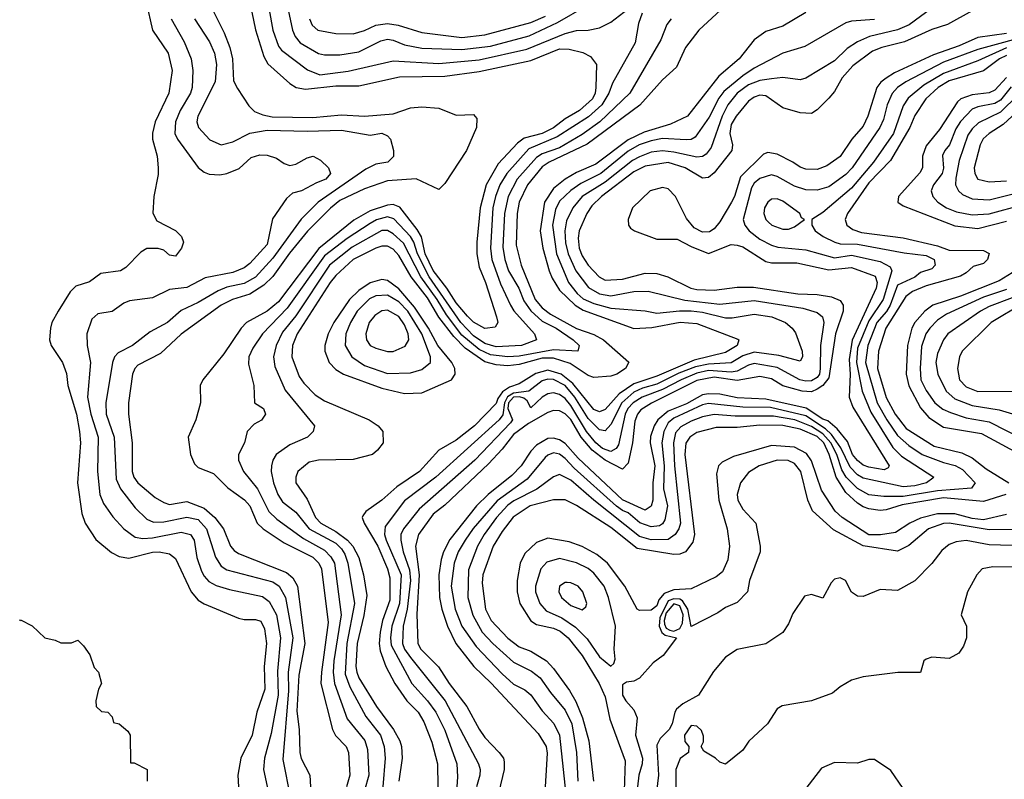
# Model space of a CAD drawing. Header units: inches. Extents: x 1793402 to 1900366, y 320852 to 470679.
# Tile 327 of 604: x 1824867 to 1828303, y 434096 to 436747. Entities that reach past the tile are written whole.
import ezdxf

# ---------------------------------------------------------------- set-up
doc = ezdxf.new("R2010")
doc.units = ezdxf.units.IN
doc.header["$MEASUREMENT"] = 0
doc.layers.add('B8423', color=7, linetype='Continuous')

msp = doc.modelspace()

# ---------------------------------------------------------------- linework, layer by layer
at = {"layer": 'B8423', "color": 4}
for points, elevation in [([(1825703.1, 436970), (1825750.4, 436710), (1825770, 436654.8), (1825780.2, 436640.2), (1825871.5, 436571.5), (1825914.6, 436554.6), (1826013, 436567), (1826170, 436603.7), (1826330, 436593.8), (1826470, 436607.1), (1826636, 436644), (1826770, 436698.9), (1826810, 436708.7), (1826850, 436710.4), (1826890, 436718.7), (1826930, 436738.4), (1826990, 436784.9)], 308), ([(1825785.3, 436870), (1825818.7, 436710), (1825827.9, 436687.9), (1825846, 436666), (1825910, 436628.4), (1825930, 436623.8), (1825984.1, 436624.1), (1826050, 436634.9), (1826126.7, 436673.3), (1826150, 436678.9), (1826170, 436675.6), (1826210, 436658.9), (1826270, 436647.6), (1826410, 436643.2), (1826510, 436654.7), (1826645.2, 436690), (1826743.2, 436736.8), (1826844.4, 436795.6)], 312), ([(1827390, 436852.7), (1827237.3, 436710), (1827190.6, 436650), (1827159.2, 436580.8), (1827110, 436537), (1827031.1, 436448.9), (1826847.4, 436312.6), (1826714.4, 436250), (1826690, 436233.5), (1826639, 436170), (1826610.2, 436110), (1826602.8, 436070), (1826599.4, 435959.4), (1826616.9, 435890), (1826665.8, 435770), (1826690, 435741.5), (1826719.3, 435719.3), (1826810, 435669.2), (1826870, 435647.9), (1826904.4, 435630), (1826992.1, 435552.1), (1826980.5, 435530), (1826950.4, 435510), (1826930, 435502.3), (1826870, 435498.7), (1826850, 435505.1), (1826787.4, 435547.4), (1826730, 435565.9), (1826690, 435565.7), (1826610, 435543.9), (1826570, 435539.4), (1826530, 435542.6), (1826490, 435553.2), (1826421, 435601), (1826381.4, 435641.4), (1826329, 435709), (1826290, 435776.4), (1826232.5, 435850), (1826190, 435924.2), (1826170, 435946.3), (1826150, 435956.9), (1826130, 435956.9), (1826110, 435949.8), (1826030.4, 435910), (1825970, 435854.3), (1825950, 435829.6), (1825834.6, 435650), (1825818.3, 435610), (1825816, 435570), (1825841.8, 435501.8), (1825858.2, 435478.2), (1825898, 435438), (1825930, 435417), (1826086.8, 435350), (1826117.3, 435330), (1826134, 435310), (1826134.8, 435270), (1826115.9, 435244.1), (1826098, 435230), (1826030, 435211.8), (1825910, 435209.6), (1825877.3, 435202.7), (1825837.3, 435170), (1825830.7, 435150), (1825830.7, 435130), (1825870, 435074), (1825899.5, 435010), (1825917.6, 434990), (1825970, 434960.2), (1826010.7, 434930.7), (1826029.1, 434910), (1826050.2, 434870), (1826066.5, 434810), (1826077.8, 434737.8), (1826067.9, 434667.9), (1826044.7, 434570), (1826040.2, 434490), (1826042.8, 434470), (1826050.2, 434450), (1826111.7, 434350), (1826171.8, 434270), (1826193.4, 434230), (1826198.9, 434210), (1826201.7, 434170), (1826190.3, 434090)], 316), ([(1825514.1, 436834.1), (1825580.4, 436700.4), (1825599.6, 436650), (1825608.9, 436610), (1825613.4, 436533.4), (1825626.7, 436506.7), (1825666.2, 436446.2), (1825686.7, 436426.7), (1825714.7, 436414.7), (1825748.1, 436408.1), (1825890, 436405.5), (1825990, 436414.3), (1826069.8, 436410.2), (1826170, 436418), (1826230, 436439.3), (1826270, 436443.1), (1826330, 436438), (1826390, 436413.4), (1826450, 436416), (1826462, 436402), (1826460.5, 436370), (1826426, 436290), (1826350, 436175.3), (1826330, 436154), (1826250, 436191.3), (1826150, 436184.2), (1826070, 436156.4), (1825984.5, 436115.5), (1825950.9, 436089.1), (1825871.5, 436008.5), (1825808.2, 435931.8), (1825750, 435851.1), (1825719.3, 435820.7), (1825670, 435788.7), (1825609.3, 435770.7), (1825569.3, 435750.7), (1825430, 435649.6), (1825357.8, 435582.2), (1825278.9, 435541.1), (1825268.2, 435530), (1825260.4, 435510), (1825246.4, 435410), (1825246.4, 435370), (1825259.5, 435270), (1825258.7, 435170), (1825264.9, 435150), (1825279.3, 435130), (1825339.9, 435079.9), (1825370, 435061.6), (1825390, 435054.9), (1825450, 435065.3), (1825510, 435042.3), (1825547.2, 435010), (1825577.6, 434970), (1825602.4, 434910), (1825614.7, 434894.7), (1825630, 434884.4), (1825797.6, 434817.6), (1825819.5, 434799.5), (1825836.5, 434770), (1825862.2, 434570), (1825840.4, 434459.6), (1825833.8, 434333.8), (1825842, 434270), (1825844.2, 434190), (1825849, 434169), (1825879.5, 434110), (1825881.7, 434070)], 296), ([(1825664.9, 436830), (1825690, 436711), (1825718.3, 436618.3), (1825732.7, 436592.7), (1825810, 436523.8), (1825831, 436510), (1825864, 436504), (1825970, 436516.5), (1826050, 436516), (1826192.4, 436547.6), (1826350, 436550.2), (1826470, 436566), (1826650, 436604), (1826750, 436645.2), (1826784.4, 436644.4), (1826832.4, 436632.4), (1826858.4, 436618.4), (1826879.1, 436590), (1826876.9, 436510), (1826874.7, 436490), (1826866, 436470), (1826820.3, 436430), (1826770, 436400.3), (1826730, 436369), (1826690, 436349.1), (1826627.2, 436332.8), (1826603.8, 436316.2), (1826536.1, 436243.9), (1826494.9, 436170), (1826473.6, 436090), (1826462, 435970), (1826462.4, 435930), (1826470, 435882.8), (1826491.7, 435830), (1826530.7, 435709.3), (1826534.8, 435690), (1826526, 435674), (1826490, 435669.6), (1826450, 435691.6), (1826430, 435711.6), (1826390, 435758.5), (1826357.1, 435810), (1826310, 435871), (1826282.1, 435930), (1826268.6, 435988.6), (1826254.2, 436014.2), (1826193.1, 436093.1), (1826170, 436102), (1826150, 436099.8), (1826090, 436080.3), (1826033.2, 436046.8), (1825911.2, 435948.8), (1825770, 435761.7), (1825730.8, 435729.2), (1825658, 435690), (1825639.3, 435670), (1825579.2, 435580.8), (1825506, 435490), (1825496, 435470), (1825498, 435410), (1825481, 435350), (1825454.8, 435290), (1825462.8, 435230), (1825476.3, 435196.3), (1825490, 435184), (1825542.8, 435162.8), (1825593.3, 435113.3), (1825651.3, 435071.3), (1825670.2, 435050.2), (1825695.3, 434990), (1825716.4, 434970), (1825790, 434921.1), (1825890, 434871.6), (1825910.3, 434850), (1825919.5, 434830), (1825943.6, 434643.6), (1825919.7, 434470), (1825918, 434430), (1825958.4, 434270), (1825969, 434249), (1826005.5, 434210), (1826014.4, 434190), (1826018.7, 434110), (1826007.2, 434070)], 304), ([(1825308.1, 436808.1), (1825330.3, 436710.3), (1825384.4, 436630), (1825398.9, 436570), (1825387.2, 436490), (1825339.5, 436390), (1825330.4, 436350.4), (1825330.4, 436330), (1825346.4, 436270), (1825350.5, 436229.5), (1825350, 436206), (1825334.8, 436130), (1825331.6, 436071.6), (1825345.4, 436045.4), (1825410.9, 436010.9), (1825432, 435990), (1825438, 435970), (1825431, 435950), (1825410, 435922), (1825390, 435925.2), (1825370, 435942), (1825350, 435948.7), (1825310, 435948.7), (1825290, 435935.3), (1825237.5, 435882.5), (1825218, 435870), (1825150, 435860.9), (1825110, 435832.3), (1825062.7, 435817.3), (1825043, 435797), (1825000.5, 435730), (1824979.1, 435690), (1824974, 435670), (1824970.7, 435630), (1824976.3, 435610), (1825016.3, 435550), (1825030, 435512), (1825034.4, 435470), (1825065.3, 435370), (1825075.8, 435310), (1825079.3, 435270), (1825068, 435130), (1825083.4, 435023.4), (1825095.5, 434990), (1825132.5, 434932.5), (1825187.1, 434887.1), (1825213.5, 434873.5), (1825247.2, 434867.2), (1825330, 434888.7), (1825354, 434890), (1825390, 434883), (1825410, 434866.8), (1825464.9, 434750), (1825490, 434721.6), (1825510, 434708.4), (1825630, 434658), (1825650, 434653.4), (1825690, 434654), (1825707.7, 434647.7), (1825721.3, 434621.3), (1825728.5, 434570), (1825719.6, 434490), (1825722.6, 434410), (1825694.4, 434330), (1825677.6, 434250), (1825638, 434170), (1825628, 434110), (1825630.4, 434070)], 284), ([(1828050, 436787.3), (1827971, 436729), (1827930, 436711.1), (1827832.4, 436687.6), (1827790.2, 436669.8), (1827753.8, 436646.2), (1827710, 436603.6), (1827610, 436542.7), (1827590, 436537), (1827530, 436544.5), (1827490, 436540.4), (1827450, 436534.2), (1827410, 436519.8), (1827370.3, 436490), (1827337.7, 436450), (1827318, 436410), (1827279.3, 436300.7), (1827262.3, 436277.7), (1827250, 436269.6), (1827230, 436266.6), (1827150, 436284.5), (1827110, 436288.7), (1827070, 436284.2), (1827030, 436268.7), (1827005.1, 436254.9), (1826910, 436180.3), (1826830, 436129.7), (1826796.5, 436090), (1826775.5, 436044.5), (1826769.2, 436010), (1826771.5, 435968.5), (1826781.2, 435930), (1826808, 435870), (1826852, 435812), (1826890, 435790.2), (1826930, 435783.2), (1827010, 435798.3), (1827059.5, 435799.5), (1827187.5, 435767.5), (1827310, 435754), (1827430, 435767.1), (1827599.9, 435739.9), (1827650, 435725.5), (1827667.7, 435710), (1827673.4, 435690), (1827661.5, 435610), (1827660.2, 435530), (1827657.3, 435510), (1827650, 435497.6), (1827630, 435486.2), (1827610, 435485.3), (1827589.5, 435490), (1827510, 435532.8), (1827430, 435546.6), (1827410, 435541.5), (1827370, 435519.8), (1827350, 435517), (1827270, 435522.2), (1827230, 435512.9), (1827174.6, 435490), (1827110, 435456.1), (1827039.5, 435430), (1827008.1, 435410), (1826989.3, 435390), (1826979.3, 435370), (1826956.4, 435263.6), (1826948, 435250), (1826930, 435240.4), (1826900.5, 435250), (1826877.6, 435270), (1826844.6, 435310), (1826790, 435401), (1826770, 435425.4), (1826750, 435438.3), (1826730, 435445.1), (1826710, 435441.3), (1826690, 435429.6), (1826650, 435392.8), (1826637.2, 435417.2), (1826625.5, 435425.5), (1826610.9, 435430.9), (1826590, 435429.5), (1826572.3, 435410), (1826569.7, 435390), (1826586.9, 435350), (1826579.5, 435340.5), (1826454.9, 435210), (1826260.8, 435039.2), (1826205.7, 434970), (1826197.4, 434950), (1826196.5, 434930), (1826204.9, 434890), (1826226.9, 434826.9), (1826230.9, 434790), (1826219, 434690), (1826204.9, 434630), (1826202.8, 434570), (1826210.2, 434550), (1826230, 434521.1), (1826351.6, 434370), (1826468, 434150), (1826473.4, 434130), (1826472.7, 434110), (1826460.4, 434070)], 332), ([(1828190, 436777.6), (1828104, 436730), (1828050, 436712.8), (1827954, 436670), (1827874.8, 436650), (1827843.2, 436636.8), (1827774.5, 436585.5), (1827736.5, 436543.5), (1827710, 436496), (1827690, 436472.7), (1827650, 436432.7), (1827630, 436419.3), (1827590, 436422), (1827530, 436439.5), (1827470, 436480.7), (1827450, 436483.6), (1827430, 436476.9), (1827410, 436462), (1827367.4, 436410), (1827350, 436380.9), (1827344.7, 436350), (1827353.7, 436310), (1827351.8, 436290), (1827290, 436211.8), (1827270, 436195.6), (1827250, 436193.6), (1827189.6, 436230), (1827130, 436248.9), (1827050, 436235.8), (1827010, 436216.1), (1826897.4, 436130), (1826863, 436097), (1826846, 436070), (1826818.9, 436010), (1826815.6, 435984.4), (1826819.6, 435950), (1826830, 435923), (1826850.3, 435890), (1826889.2, 435849.2), (1826910, 435838), (1826970, 435840.9), (1827050, 435862.3), (1827090, 435861.1), (1827128.9, 435848.9), (1827209.3, 435809.3), (1827230, 435804.7), (1827290, 435802.7), (1827370, 435813.1), (1827427.1, 435812.9), (1827582, 435790), (1827650, 435787.9), (1827699.4, 435779.4), (1827730, 435767.3), (1827740.4, 435750), (1827740.3, 435730), (1827713.2, 435650), (1827690, 435497), (1827670, 435470.7), (1827650, 435457.7), (1827630, 435448.4), (1827597.2, 435450), (1827530, 435468.7), (1827490, 435493.5), (1827450, 435501.5), (1827370, 435487.7), (1827290, 435499), (1827230, 435487.7), (1827071.3, 435408.7), (1827034.6, 435385.4), (1827022.7, 435370), (1827013.7, 435346.3), (1827005.2, 435270), (1826990, 435199), (1826970, 435178.4), (1826910, 435209.8), (1826864.6, 435244.6), (1826825.8, 435290), (1826790, 435351), (1826770, 435371), (1826750, 435382.3), (1826730, 435383.1), (1826710, 435376.4), (1826642, 435338), (1826590, 435299.7), (1826550, 435248), (1826502.6, 435197.4), (1826350, 435053), (1826310, 435021.6), (1826258.7, 434950), (1826247.9, 434910), (1826260.5, 434810), (1826252.3, 434672.3), (1826256.4, 434570), (1826266.4, 434550), (1826328.3, 434488.3), (1826366, 434430), (1826426.7, 434350), (1826470, 434270.6), (1826490, 434242), (1826540.5, 434190), (1826554.9, 434170), (1826557.3, 434157.3), (1826557.6, 434130), (1826514.4, 433950)], 336), ([(1825394.9, 436750), (1825440.4, 436670), (1825465.5, 436610), (1825470.6, 436570), (1825468.2, 436510), (1825462.4, 436490), (1825426.7, 436430), (1825410.4, 436390), (1825408, 436350), (1825417.3, 436330), (1825490, 436231), (1825510, 436214.8), (1825528.1, 436208.1), (1825565.2, 436205.2), (1825590, 436210.5), (1825632.3, 436227.7), (1825674.6, 436265.4), (1825705.2, 436274.8), (1825730, 436274), (1825763.5, 436263.5), (1825790, 436244.7), (1825810, 436238), (1825830, 436242), (1825870, 436264.7), (1825890.6, 436270.6), (1825916.8, 436256.8), (1825944.7, 436230), (1825951, 436210), (1825934.8, 436190), (1825902, 436178), (1825850, 436149.4), (1825818.8, 436141.2), (1825797.3, 436122.7), (1825748.7, 436051.3), (1825730, 435962), (1825670, 435896.2), (1825650, 435880.5), (1825610, 435864), (1825514.6, 435845.4), (1825450, 435811.8), (1825390, 435805.1), (1825330, 435776.2), (1825250, 435766), (1825230, 435757.2), (1825190, 435729), (1825139.8, 435720.2), (1825118, 435702), (1825100.7, 435650), (1825102, 435610), (1825114.4, 435550), (1825103.1, 435430), (1825115.2, 435370), (1825140.3, 435290), (1825138.7, 435170), (1825146.7, 435090), (1825158.7, 435058.7), (1825192.1, 435012.1), (1825230.6, 434970), (1825270, 434940.4), (1825296.2, 434936.2), (1825330, 434938.5), (1825430, 434958), (1825462.8, 434950), (1825475.3, 434930), (1825485.3, 434870), (1825501.8, 434821.8), (1825510, 434804.9), (1825526.6, 434786.6), (1825552.8, 434772.8), (1825598.6, 434758.6), (1825713.7, 434733.7), (1825737, 434717), (1825762.4, 434670), (1825776.5, 434590), (1825766.1, 434473.9), (1825769.2, 434390), (1825744.5, 434255.5), (1825721.3, 434170), (1825717.1, 434130), (1825748, 433990)], 288), ([(1825476.4, 436750), (1825528.9, 436668.9), (1825546.7, 436630), (1825553.4, 436590), (1825548.8, 436530), (1825488.5, 436410), (1825484.9, 436390), (1825490.5, 436370), (1825530, 436328), (1825570, 436310.6), (1825610, 436320.5), (1825669.8, 436350.2), (1825730, 436361.5), (1825870, 436358.3), (1825990, 436361.1), (1826090, 436344), (1826130, 436350.4), (1826150, 436341), (1826161, 436330), (1826171, 436290), (1826170.7, 436269.3), (1826152, 436250), (1826110, 436242.7), (1826074.6, 436225.4), (1825908.4, 436110), (1825849.1, 436050.9), (1825750, 435914.7), (1825690, 435848.4), (1825650, 435826), (1825590, 435813.1), (1825559, 435801), (1825490, 435759.7), (1825430, 435731.8), (1825382.8, 435690), (1825322, 435658), (1825261, 435610), (1825210, 435583.7), (1825198, 435570), (1825190.4, 435550), (1825167, 435410), (1825168.8, 435370), (1825196.9, 435290), (1825203.2, 435143.2), (1825218.4, 435110), (1825270, 435043), (1825310, 435003.8), (1825333.7, 434993.7), (1825370, 434994.3), (1825450, 435010.2), (1825490, 435003.1), (1825519, 434970), (1825550, 434870.8), (1825570, 434839.3), (1825590, 434827), (1825750, 434784.6), (1825772.2, 434770), (1825794.3, 434730), (1825820.2, 434590), (1825803.8, 434470), (1825804.8, 434404.8), (1825784.6, 434164.6), (1825812, 434030)], 292), ([(1827038.8, 436770), (1827026, 436734), (1827014.1, 436665.9), (1826935.1, 436524.9), (1826923.1, 436490), (1826897.7, 436450), (1826852.1, 436407.9), (1826742.5, 436337.5), (1826644, 436296), (1826566.3, 436210), (1826542, 436170), (1826526.7, 436130), (1826517.6, 436090), (1826510.2, 435950), (1826513.8, 435910), (1826544.8, 435824.8), (1826579.5, 435750), (1826591.2, 435731.2), (1826662.8, 435650), (1826670.8, 435630), (1826618, 435610), (1826530, 435604.8), (1826490, 435616.5), (1826450, 435644.1), (1826406.6, 435690), (1826296.1, 435850), (1826254.9, 435930), (1826242.3, 435970), (1826230.8, 435990), (1826172.2, 436052.2), (1826150, 436058.7), (1826111.7, 436048.3), (1826090, 436035.6), (1826010, 435983.5), (1825930, 435922.7), (1825800, 435740), (1825714.4, 435650), (1825679.9, 435600.1), (1825666, 435570), (1825664.7, 435544.7), (1825684, 435470), (1825686, 435410), (1825718, 435390), (1825724.7, 435370), (1825710.4, 435349.6), (1825684.5, 435335.5), (1825661, 435310), (1825650.8, 435270), (1825630.8, 435230), (1825630.7, 435210), (1825648, 435170), (1825697, 435110), (1825736.4, 435030), (1825764.2, 435004.2), (1825856.7, 434936.7), (1825930, 434896), (1825952.7, 434872.7), (1825965.2, 434850), (1825989.1, 434670), (1825963.5, 434510), (1825961.2, 434470), (1825965.5, 434430), (1826010, 434307.3), (1826071.4, 434231.4), (1826080.3, 434200.3), (1826084.6, 434110), (1826070, 434057.2)], 308), ([(1827140.7, 436750), (1827125.5, 436730), (1827104.1, 436675.9), (1826995.8, 436490), (1826891.7, 436390), (1826830, 436346.2), (1826750, 436299.3), (1826690, 436278.2), (1826670, 436266), (1826602.7, 436190), (1826571.4, 436130), (1826559.1, 436070), (1826552.4, 435952.4), (1826559.6, 435910), (1826572.6, 435870), (1826608.9, 435810), (1826625.6, 435765.6), (1826650.8, 435730.8), (1826690, 435694.7), (1826739.3, 435670), (1826798, 435630), (1826818.8, 435610), (1826814, 435590), (1826730, 435595.1), (1826610, 435573), (1826570, 435570.6), (1826510, 435577.7), (1826470, 435596), (1826410, 435645.5), (1826356.3, 435716.3), (1826324.1, 435770), (1826266.6, 435850), (1826206.5, 435966.5), (1826170, 435999.8), (1826150, 436011), (1826131, 436011), (1826027, 435953), (1825947.7, 435890), (1825830, 435713), (1825784.2, 435655.8), (1825762, 435610), (1825752.2, 435570), (1825756.7, 435536.7), (1825793.4, 435453.4), (1825896, 435330), (1825891.3, 435310), (1825871.3, 435290), (1825810, 435263.7), (1825762, 435230), (1825750.5, 435210), (1825745.5, 435190), (1825744.4, 435170), (1825752, 435130), (1825767.2, 435090), (1825784.1, 435064.1), (1825830, 435028.4), (1825876.5, 434970), (1825970, 434919.6), (1825990, 434900.3), (1826001.2, 434881.2), (1826011.4, 434850), (1826035.2, 434710), (1826008.4, 434570), (1826002.7, 434462.7), (1826018.9, 434418.9), (1826075.2, 434315.2), (1826126, 434250), (1826138.9, 434210), (1826142, 434170), (1826134.3, 434070)], 312), ([(1825878.4, 436750), (1825887.7, 436727.7), (1825907.3, 436710), (1825970, 436698.7), (1826030, 436697.6), (1826070, 436708.7), (1826110, 436727.2), (1826150, 436733.7), (1826187.8, 436727.8), (1826270, 436701.5), (1826410, 436684.9), (1826490, 436693.4), (1826650, 436736.5), (1826701.5, 436758.5)], 316), ([(1827610, 436771.6), (1827530, 436723.7), (1827470, 436706), (1827430, 436676), (1827378, 436610), (1827306.4, 436550), (1827197.3, 436410), (1827138.2, 436381.8), (1827045.8, 436354.2), (1826990, 436327), (1826877.2, 436242.8), (1826810, 436213.1), (1826770.2, 436189.8), (1826730, 436157.4), (1826698, 436110), (1826682.8, 436010), (1826692.4, 435950), (1826714.9, 435870), (1826724.6, 435844.6), (1826750, 435803.1), (1826804.6, 435750), (1826833, 435733), (1827010, 435668.9), (1827073, 435673), (1827171.4, 435691.4), (1827230, 435686), (1827372.4, 435632.4), (1827376, 435630), (1827370.6, 435610), (1827330, 435585.7), (1827220.8, 435559.2), (1827090, 435503.2), (1827010, 435476.5), (1826958.5, 435441.5), (1826910, 435386.3), (1826890, 435378.9), (1826870, 435386.9), (1826797.4, 435477.4), (1826756.8, 435510), (1826710, 435523.2), (1826668.3, 435511.7), (1826610, 435475.6), (1826575.9, 435464.1), (1826551.4, 435448.6), (1826535.5, 435424.5), (1826530, 435407), (1826454, 435330), (1826390, 435279.7), (1826330, 435245.1), (1826261.6, 435170), (1826183.2, 435116.8), (1826130, 435069.6), (1826074.8, 435030), (1826064.1, 435015.9), (1826062, 435010), (1826068.5, 434990), (1826117.1, 434910), (1826150, 434830.6), (1826158.7, 434798.7), (1826158.6, 434721.4), (1826133, 434650), (1826124.7, 434610), (1826120.7, 434570), (1826124.5, 434544.5), (1826144.2, 434490), (1826176, 434430), (1826218, 434370), (1826257, 434330), (1826277, 434297), (1826305.4, 434225.4), (1826324.6, 434150), (1826327.2, 433990)], 324), ([(1827850, 436746.9), (1827770, 436741.6), (1827750, 436736.2), (1827606.6, 436653.4), (1827530, 436629.6), (1827430, 436577.4), (1827390, 436551.1), (1827323.4, 436496.6), (1827306.7, 436473.3), (1827273.2, 436406.8), (1827223.6, 436336.4), (1827210, 436328.2), (1827193, 436327), (1827110, 436331.8), (1827070, 436324.4), (1827028.5, 436310), (1826990, 436287.7), (1826894.9, 436210), (1826824.4, 436175.6), (1826790, 436151.1), (1826750, 436113.3), (1826736.2, 436083.8), (1826726, 436030), (1826740.2, 435930), (1826782, 435830), (1826811.6, 435791.6), (1826833.1, 435773.1), (1826870, 435756.9), (1826930, 435739.7), (1827049.6, 435730.4), (1827090, 435722.3), (1827169, 435731), (1827210.2, 435730.2), (1827250, 435726.2), (1827330, 435706.7), (1827353.5, 435706.5), (1827430, 435719.6), (1827491, 435710), (1827538.8, 435690), (1827562.8, 435670), (1827573.7, 435653.7), (1827597.3, 435590), (1827598.8, 435570), (1827590, 435555.3), (1827515.4, 435575.4), (1827430, 435586), (1827390, 435573.6), (1827350, 435549), (1827270, 435544.9), (1827224.9, 435535.1), (1827167, 435513), (1827090, 435474.7), (1827039.6, 435460.4), (1827010, 435446.5), (1826968.4, 435410), (1826930, 435334), (1826910, 435311.6), (1826890, 435315.8), (1826850, 435354.8), (1826804.5, 435430), (1826770, 435470.7), (1826730, 435490.6), (1826710, 435492.4), (1826690, 435486.4), (1826643.8, 435450), (1826590, 435443.4), (1826569, 435431), (1826558.1, 435410), (1826552.3, 435367.7), (1826539.6, 435350), (1826319.5, 435150), (1826210, 435067.6), (1826142, 434978), (1826140.3, 434950), (1826145.8, 434930), (1826197.5, 434810), (1826191.6, 434710), (1826165.6, 434630), (1826161.2, 434590), (1826163.6, 434563.6), (1826234.9, 434430), (1826290.3, 434370), (1826318.9, 434330), (1826350, 434267.3), (1826392, 434150), (1826395.1, 434104.9), (1826382, 433910)], 328), ([(1828310, 436698.6), (1828210, 436684.2), (1828144.7, 436655.3), (1828056.2, 436623.8), (1827919.2, 436560.8), (1827890, 436543), (1827871.3, 436528.7), (1827857.6, 436510), (1827826.7, 436410), (1827810, 436375.1), (1827770.2, 436329.8), (1827730, 436269.5), (1827683.8, 436236.2), (1827650, 436224.2), (1827610, 436225.6), (1827590, 436232.3), (1827565.2, 436250), (1827510, 436276.9), (1827477.1, 436282.9), (1827462, 436278), (1827381.8, 436198.2), (1827361.1, 436130), (1827350.3, 436110), (1827310, 436041.2), (1827290, 436017.2), (1827273.4, 436006.6), (1827250, 436005.2), (1827220.7, 436020.7), (1827193.3, 436053.3), (1827155.6, 436130), (1827130, 436156.3), (1827110, 436161.3), (1827067.3, 436150), (1827004.9, 436090), (1826990.7, 436050), (1826991, 436030), (1826998.8, 436018.8), (1827012, 436010), (1827090, 435981.3), (1827161.4, 435981.4), (1827210, 435954.8), (1827270, 435931), (1827350, 435962), (1827370, 435960.4), (1827390, 435954), (1827470, 435902.7), (1827490, 435897.7), (1827578.2, 435898.2), (1827690, 435874.4), (1827770, 435881.8), (1827852.3, 435852.3), (1827859.6, 435830), (1827855.8, 435810), (1827772.1, 435627.9), (1827761.4, 435561.4), (1827765, 435510), (1827760.9, 435430), (1827774.5, 435394.5), (1827900.7, 435190), (1827897.5, 435182.5), (1827884, 435176), (1827830, 435184.8), (1827810, 435192.6), (1827790, 435208.3), (1827773.5, 435230), (1827755.2, 435275.2), (1827719.2, 435319.2), (1827687, 435347), (1827670, 435353.1), (1827611.5, 435391.5), (1827470, 435422.1), (1827370, 435427.4), (1827310, 435439.8), (1827270, 435441.4), (1827250, 435437.5), (1827193.5, 435406.5), (1827130, 435380.2), (1827093.6, 435350), (1827081.2, 435330), (1827068.1, 435291.9), (1827067, 435270), (1827082.9, 435190), (1827076.5, 435130), (1827076.5, 435070), (1827070, 435049.3), (1827050, 435035.1), (1826970, 435071.8), (1826816.2, 435216.2), (1826770, 435267.3), (1826750, 435280.4), (1826730, 435286.2), (1826710, 435284.8), (1826670, 435262), (1826650, 435241.6), (1826616.5, 435190), (1826584.4, 435155.6), (1826501.7, 435090), (1826460.9, 435050), (1826367.6, 434932.4), (1826346, 434890), (1826337.2, 434862.8), (1826329.2, 434810), (1826331.3, 434730), (1826339.6, 434690), (1826360.2, 434630), (1826388.8, 434570), (1826452, 434490), (1826511.8, 434431.8), (1826675.6, 434255.6), (1826703.7, 434210), (1826707, 434187), (1826698, 434030)], 344), ([(1828410, 436697.4), (1828210, 436643.1), (1828090, 436598.2), (1827959.3, 436530), (1827930.4, 436510), (1827911.3, 436488.7), (1827893.4, 436450), (1827881.6, 436398.4), (1827868.9, 436370), (1827771.8, 436230), (1827750, 436206.3), (1827690, 436163.6), (1827650, 436151.6), (1827610, 436153.3), (1827570, 436166), (1827510, 436199.6), (1827490, 436205.6), (1827450, 436193), (1827430, 436176.2), (1827420.2, 436159.8), (1827392, 436050), (1827397.6, 436030), (1827412.4, 436010), (1827450, 435980.3), (1827490, 435959.5), (1827512.9, 435952.9), (1827610, 435943.6), (1827710, 435916.1), (1827770, 435924.7), (1827870, 435902.4), (1827904.6, 435884.6), (1827910.5, 435870), (1827880.2, 435770), (1827830, 435696.4), (1827790, 435600.9), (1827786.8, 435550), (1827806.7, 435450), (1827836.9, 435376.9), (1827913.4, 435253.4), (1827943.9, 435223.9), (1828057.3, 435150), (1828053.7, 435146.3), (1828030.8, 435130), (1827990, 435119.8), (1827950, 435116.8), (1827810, 435146.4), (1827790, 435158.7), (1827764.8, 435184.8), (1827732.8, 435252.8), (1827699.4, 435299.4), (1827678.8, 435318.8), (1827610, 435364.3), (1827486.5, 435393.5), (1827390, 435394.5), (1827270, 435407.8), (1827250, 435402.8), (1827150, 435356.8), (1827130, 435339.7), (1827114.2, 435310), (1827107.1, 435270), (1827115.8, 435190), (1827113.8, 435110), (1827126.9, 435050), (1827118, 435002), (1827110, 434987.3), (1827099.4, 434980.6), (1827070, 434976.8), (1827030.7, 434990.7), (1826990, 435026.2), (1826970, 435033.6), (1826949.4, 435049.4), (1826801.8, 435181.8), (1826770, 435215.4), (1826750, 435231.1), (1826730, 435235.4), (1826710, 435227.6), (1826701, 435219), (1826637.2, 435142.8), (1826532.8, 435067.2), (1826448.7, 434971.3), (1826420.9, 434930), (1826397.4, 434890), (1826382.7, 434850), (1826372.9, 434770), (1826386.7, 434690), (1826410, 434630.6), (1826460, 434560), (1826550, 434463.8), (1826590, 434428.4), (1826630, 434408.2), (1826650, 434390.6), (1826690, 434335.5), (1826731.3, 434291.3), (1826750.3, 434250), (1826776, 434010)], 348), ([(1828310, 436648.6), (1828210, 436603.5), (1828090, 436558.9), (1828022, 436518), (1827967.5, 436472.5), (1827950, 436446), (1827916.1, 436350), (1827845.7, 436250), (1827770, 436158.9), (1827670, 436074), (1827631.3, 436050), (1827631, 436030), (1827642.8, 436010), (1827670.8, 435990), (1827711, 435970), (1827730, 435964.9), (1827790, 435963.9), (1827952.7, 435932.7), (1828030, 435924.2), (1828058.4, 435910), (1828061.6, 435890), (1828050, 435877), (1828010, 435865.1), (1827990, 435848.2), (1827930, 435820.5), (1827904.6, 435750), (1827891.5, 435728.5), (1827857.5, 435690), (1827826.4, 435610), (1827818.2, 435550), (1827859.3, 435410), (1827892.2, 435350), (1827930, 435296), (1827970, 435260.3), (1828015.5, 435230), (1828090, 435201.7), (1828131.2, 435191.2), (1828157, 435177), (1828200.7, 435130), (1828188.1, 435111.9), (1828070, 435102.1), (1827950, 435083.4), (1827882.8, 435082.8), (1827830, 435088.4), (1827790, 435111), (1827750.9, 435150), (1827735.8, 435175.8), (1827717.8, 435230), (1827697.8, 435270), (1827670, 435301.8), (1827630, 435327.5), (1827572, 435350), (1827497.1, 435362.9), (1827363, 435363), (1827290, 435368.7), (1827250, 435361.4), (1827210, 435346.2), (1827174.2, 435325.8), (1827155.1, 435304.9), (1827148.3, 435270), (1827152.3, 435190), (1827172.6, 434990), (1827167.2, 434970), (1827154, 434950), (1827130, 434932.6), (1827070, 434931.9), (1827030, 434943.5), (1826869.8, 435069.8), (1826790, 435139.7), (1826750, 435159.6), (1826730, 435152), (1826671.8, 435108.2), (1826591.7, 435068.3), (1826570, 435052.3), (1826530.3, 435010), (1826487.6, 434950), (1826464, 434910), (1826432.6, 434827.4), (1826430.3, 434730.3), (1826448.3, 434668.3), (1826481.1, 434610), (1826517.6, 434570), (1826590, 434505.3), (1826653.1, 434473.1), (1826683.1, 434450), (1826718.6, 434398.6), (1826770, 434337.1), (1826793.6, 434290), (1826810.2, 434190), (1826814.9, 434090)], 352), ([(1828310, 436621.4), (1828286.3, 436610), (1828230, 436568.7), (1828110, 436533.5), (1828071.8, 436510), (1828028.9, 436470), (1827990, 436412), (1827972.6, 436370), (1827905.2, 436254.8), (1827830, 436176.9), (1827755.5, 436070), (1827747.7, 436050), (1827753.4, 436030), (1827774.4, 436014.4), (1827804.6, 436004.6), (1827950, 435985.5), (1828070, 435957.2), (1828110, 435942.6), (1828230, 435941.3), (1828250.3, 435930.3), (1828243.8, 435910), (1828230, 435896.2), (1828194.4, 435885.6), (1828170, 435863), (1828150, 435851.5), (1828030, 435817.8), (1827982.1, 435797.9), (1827958.8, 435781.2), (1827889.2, 435670), (1827863.9, 435590), (1827860.7, 435530), (1827890, 435428.2), (1827921.3, 435370), (1827960, 435320), (1828058.3, 435258.3), (1828154.8, 435234.8), (1828190, 435217.4), (1828239.7, 435179.7), (1828318, 435130)], 356), ([(1828310, 436544.8), (1828270, 436501), (1828250, 436492), (1828190, 436484.5), (1828150.5, 436470), (1828139.7, 436460.3), (1828076.9, 436363.1), (1828030, 436306.6), (1828017.4, 436270), (1828017, 436230), (1828008, 436212), (1827934, 436130), (1827931, 436110), (1827950, 436097.3), (1828130, 436027.9), (1828210, 436018.6), (1828310, 436043.6)], 364), ([(1828327.2, 436512.8), (1828290, 436466.4), (1828270, 436454), (1828210, 436443.1), (1828190, 436434.3), (1828150, 436391.8), (1828133.7, 436366.3), (1828111.7, 436310), (1828094.9, 436290), (1828087.4, 436272.6), (1828090, 436228.7), (1828085.3, 436210), (1828055.5, 436170), (1828047.7, 436150), (1828053.4, 436130), (1828070.6, 436110), (1828100.7, 436090), (1828136.1, 436076.1), (1828190, 436065.2), (1828250, 436069.1), (1828370, 436101.3)], 368), ([(1828350, 436483.5), (1828290, 436424.2), (1828213.1, 436386.9), (1828190, 436365.6), (1828175.9, 436344.1), (1828145.1, 436254.9), (1828133.8, 436193.8), (1828132.4, 436170), (1828143, 436150), (1828156.9, 436136.9), (1828190, 436122), (1828250, 436118.3), (1828390, 436152.9)], 372), ([(1828361.4, 436438.6), (1828298.7, 436381.3), (1828250.4, 436350), (1828229.2, 436330.8), (1828218, 436310), (1828197.6, 436230), (1828199.3, 436210), (1828210.4, 436190.4), (1828250, 436181.3), (1828310, 436184.6)], 376), ([(1828330, 435863.1), (1828284.9, 435835.1), (1828150, 435782.2), (1828053, 435750), (1828025.3, 435730), (1827990, 435689.5), (1827979.6, 435670), (1827965.2, 435610), (1827960.8, 435510), (1827969.3, 435469.3), (1828010, 435392.7), (1828039.1, 435359.1), (1828090, 435324.9), (1828222.8, 435302.8), (1828365.5, 435225.5)], 364), ([(1828310, 435804.8), (1828230, 435778.9), (1828101.1, 435718.9), (1828070, 435698.7), (1828043.1, 435670), (1828028.9, 435650), (1828014.1, 435605.9), (1828009, 435529), (1828011.7, 435490), (1828030, 435453), (1828060.4, 435410), (1828088.2, 435388.2), (1828115.5, 435375.5), (1828170, 435357.7), (1828250, 435344), (1828430, 435251.5)], 368), ([(1828330, 435775.8), (1828250, 435746), (1828219.3, 435730), (1828106, 435650), (1828090.3, 435629.7), (1828070, 435582), (1828064.2, 435550), (1828070.4, 435510), (1828099.5, 435450), (1828130, 435423.6), (1828190, 435400.2), (1828285.2, 435385.2), (1828331.8, 435371.8)], 372), ([(1828370, 435757.2), (1828256.3, 435690), (1828155.5, 435590), (1828146, 435570), (1828139.3, 435530), (1828146.4, 435490), (1828170, 435466), (1828210, 435448.8), (1828330, 435450.5)], 376), ([(1828307.7, 435090), (1828230, 435065.2), (1828090, 435078.4), (1827946.4, 435053.6), (1827890, 435036.1), (1827870, 435034.2), (1827830, 435040.3), (1827810, 435046.6), (1827790, 435059.8), (1827750, 435096.9), (1827715.4, 435150), (1827691.2, 435230), (1827673, 435270), (1827650, 435292.4), (1827590, 435318.1), (1827529.4, 435330.6), (1827450, 435332.2), (1827370, 435323.1), (1827296.7, 435323.3), (1827230, 435306.6), (1827204.9, 435290), (1827191.4, 435268.6), (1827188.3, 435230), (1827221.1, 434950), (1827216.1, 434923.9), (1827190, 434889.6), (1827170, 434881.3), (1827150, 434880.4), (1827021.5, 434901.5), (1826930, 434975.1), (1826810, 435051.6), (1826770, 435071.8), (1826730, 435071.5), (1826648, 435050), (1826589.3, 435010.7), (1826550, 434960.7), (1826519.5, 434910), (1826483.1, 434810), (1826480.9, 434780.9), (1826491.7, 434690), (1826512, 434650), (1826570, 434588.7), (1826610, 434558.7), (1826650, 434543.1), (1826704.9, 434510), (1826730, 434483), (1826785.9, 434405.9), (1826807.5, 434367.5), (1826831.3, 434310), (1826852.7, 434230), (1826869, 434090)], 356), ([(1828310, 435020.3), (1828230, 435001.8), (1828190, 435006), (1828130, 435022.6), (1828070, 435022), (1828010, 435007.6), (1827972.7, 434990), (1827922.8, 434957.2), (1827871.2, 434948.8), (1827830, 434948.7), (1827736.9, 435010), (1827712.1, 435032.1), (1827664.6, 435104.6), (1827630, 435207), (1827612.7, 435232.7), (1827570, 435255.1), (1827490, 435260.3), (1827358, 435222), (1827317.6, 435202.4), (1827305.5, 435190), (1827298, 435162), (1827306.3, 435070), (1827336, 434970), (1827344.2, 434910), (1827338.3, 434861.7), (1827319.5, 434820.5), (1827297.7, 434802.3), (1827210, 434760.7), (1827150, 434757.6), (1827115.8, 434744.2), (1827097.2, 434722.8), (1827090, 434701.2), (1827070, 434686), (1827030, 434685.2), (1827022, 434690), (1826978, 434770), (1826917.6, 434850), (1826880.3, 434880.3), (1826830, 434908.3), (1826784.6, 434924.6), (1826710, 434938), (1826670, 434922.9), (1826630, 434884.5), (1826613.1, 434850), (1826602.6, 434790), (1826602.3, 434750), (1826612, 434710), (1826650, 434648.9), (1826670, 434636.5), (1826730, 434623.2), (1826752.4, 434612.4), (1826781.1, 434590), (1826830, 434528.4), (1826888.7, 434430), (1826910, 434384), (1826926.1, 434306.1), (1826980.2, 434160.2), (1826976.3, 434056.3)], 364), ([(1828332.8, 434967.2), (1828250, 434966.6), (1828110.3, 434989.7), (1828090, 434988.4), (1828038, 434970), (1827970, 434911.6), (1827930, 434891.8), (1827810, 434910.9), (1827706.5, 434966.5), (1827633, 435033), (1827617.6, 435070), (1827593, 435170), (1827570, 435197.6), (1827548, 435208), (1827510, 435209.6), (1827446.8, 435190), (1827410, 435166.6), (1827381.6, 435130), (1827370.5, 435090), (1827373, 435070), (1827390, 435038.8), (1827436, 434990), (1827451.3, 434910), (1827451, 434890), (1827414, 434790), (1827406.8, 434750), (1827370, 434712.7), (1827330, 434696), (1827303.4, 434676.6), (1827210, 434629), (1827197.8, 434690), (1827179.3, 434719.3), (1827170, 434724.5), (1827150, 434725.7), (1827130, 434718.5), (1827100.9, 434659.1), (1827098.4, 434630), (1827108, 434608), (1827119.2, 434599.2), (1827158.8, 434590), (1827112.5, 434527.5), (1827077.5, 434502.5), (1827030, 434449), (1827010, 434439), (1826984.7, 434435.3), (1826970, 434426), (1826970.8, 434390), (1826982, 434370), (1827010, 434338.8), (1827021.3, 434310), (1827015.8, 434250), (1827039.6, 434170), (1827039.5, 434150), (1827027.7, 434110), (1827022.7, 434070)], 368), ([(1828370, 434911.3), (1828250, 434914.3), (1828170, 434929.6), (1828134.9, 434925.1), (1828110, 434915.1), (1828085.1, 434894.9), (1828050, 434849), (1827990, 434788.7), (1827930, 434755.3), (1827870, 434758), (1827810, 434734), (1827790, 434735.3), (1827769.3, 434749.3), (1827748, 434790), (1827730, 434799), (1827710, 434794), (1827698, 434782), (1827670, 434728), (1827630, 434741.2), (1827604.9, 434735.1), (1827565.2, 434674.8), (1827550, 434638), (1827530, 434608), (1827470.7, 434569.3), (1827370, 434548.7), (1827330, 434522), (1827288.1, 434471.9), (1827236, 434390), (1827181, 434359), (1827159.2, 434340.8), (1827152.4, 434330), (1827144, 434290), (1827133.4, 434270), (1827102, 434238), (1827090, 434215.3), (1827096, 434110), (1827087.1, 434032.9)], 372), ([(1828330, 434836.2), (1828262.5, 434837.5), (1828226, 434830), (1828206.8, 434810), (1828174.8, 434750), (1828152, 434670), (1828171.3, 434630), (1828171.3, 434590), (1828159.8, 434560.2), (1828143.6, 434536.4), (1828134, 434530), (1828110, 434518), (1828050, 434522), (1828030, 434515.3), (1828022, 434510), (1828010, 434468.7), (1827931.1, 434468.9), (1827810, 434454), (1827770, 434442), (1827730, 434419), (1827703, 434397), (1827630, 434369.3), (1827527.1, 434352.9), (1827510, 434342), (1827476, 434290), (1827410.7, 434229.3), (1827390, 434198), (1827330, 434149), (1827310, 434155.3), (1827295.3, 434170), (1827254.2, 434194.2), (1827245.2, 434210), (1827252.8, 434227.2), (1827253.4, 434246.6), (1827246.1, 434266.1), (1827230, 434281.7), (1827210, 434283.5), (1827186.2, 434250), (1827188, 434228), (1827202, 434210), (1827201, 434190), (1827171.9, 434168.1), (1827156.4, 434130), (1827156.4, 434070)], 376), ([(1824866.8, 434649.3), (1824870, 434652), (1824910, 434632), (1824954, 434590), (1824990, 434582), (1825010, 434572), (1825047.3, 434572.7), (1825070, 434582), (1825090, 434562), (1825111.3, 434530), (1825126.4, 434486.4), (1825142, 434470), (1825152, 434430), (1825142, 434410), (1825132, 434370), (1825134, 434350), (1825152.7, 434332.7), (1825174, 434330), (1825190, 434314), (1825194, 434294), (1825214, 434290), (1825243.6, 434263.6), (1825252, 434250), (1825254, 434154), (1825266, 434154), (1825311.3, 434130), (1825312, 434090)], 276), ([(1827950, 434064), (1827906.6, 434126.6), (1827850, 434165.2), (1827830, 434165.2), (1827790, 434152.7), (1827710, 434155.1), (1827664.7, 434135.3), (1827590, 434038)], 384)]:
    msp.add_lwpolyline(points, dxfattribs=dict(at, elevation=elevation))
for points, elevation in [([(1827510, 436122), (1827490, 436120.9), (1827477.3, 436110), (1827466.4, 436090), (1827463.8, 436070), (1827470.6, 436050), (1827479.9, 436039.9), (1827491, 436030), (1827530, 436015.5), (1827550, 436016.3), (1827570, 436024), (1827606, 436050), (1827595.3, 436055.3), (1827589, 436070), (1827530, 436114)], 352), ([(1826130, 435840.5), (1826090, 435828.3), (1826050, 435802), (1826018, 435770), (1825962.7, 435690), (1825943.6, 435650), (1825931.8, 435610), (1825932, 435590), (1825946.7, 435550), (1825970, 435526.4), (1825997.3, 435510), (1826130, 435460.9), (1826210, 435442), (1826270, 435444.9), (1826373.2, 435490), (1826387, 435510), (1826385.6, 435530), (1826374.7, 435550), (1826326.4, 435610), (1826293.2, 435670), (1826244.1, 435744.1), (1826190, 435807.4), (1826150, 435836.9)], 324), ([(1826150, 435786), (1826110, 435783.5), (1826087.8, 435772.2), (1826044.6, 435730), (1826021.1, 435690), (1826005.3, 435650), (1826003.1, 435610), (1826026, 435570), (1826070, 435540.4), (1826150, 435512.2), (1826230, 435514.4), (1826270, 435526), (1826300.9, 435550), (1826300.5, 435570), (1826269.8, 435650), (1826220.7, 435730), (1826190, 435762.4)], 328), ([(1826150, 435732.6), (1826130, 435731.3), (1826105.7, 435714.3), (1826086.4, 435690), (1826074.4, 435650), (1826077.1, 435630), (1826090.3, 435610.3), (1826110, 435600.4), (1826150, 435588.4), (1826170, 435588.4), (1826212.5, 435607.5), (1826224.2, 435630), (1826222.6, 435650), (1826210, 435682), (1826190, 435711.2)], 332), ([(1826750, 434866), (1826706, 434854), (1826685.5, 434830), (1826666.7, 434770), (1826666.7, 434750), (1826682, 434710), (1826704.1, 434684.1), (1826759.1, 434659.1), (1826806.8, 434626.8), (1826846.5, 434586.5), (1826890, 434523), (1826930, 434491.3), (1826940.4, 434499.6), (1826944.7, 434515.3), (1826941.6, 434550), (1826946, 434630), (1826922, 434730), (1826906, 434770), (1826870, 434815.6), (1826850, 434831.5), (1826810, 434851.5)], 368), ([(1826777.3, 434782.7), (1826770, 434782.7), (1826751, 434770), (1826748, 434750), (1826757.3, 434730), (1826790, 434702.4), (1826830, 434687.7), (1826842, 434698), (1826846, 434710), (1826832.3, 434750), (1826816, 434770), (1826790, 434782)], 372), ([(1827150, 434708.5), (1827123.3, 434676.7), (1827115.4, 434650), (1827117.2, 434637.2), (1827123.3, 434623.3), (1827136, 434616), (1827150, 434612.8), (1827170, 434622.3), (1827179.5, 434640.5), (1827182.4, 434670), (1827170, 434701.1)], 372)]:
    msp.add_lwpolyline(points, close=True, dxfattribs=dict(at, elevation=elevation))

doc.saveas('drawing.dxf')
